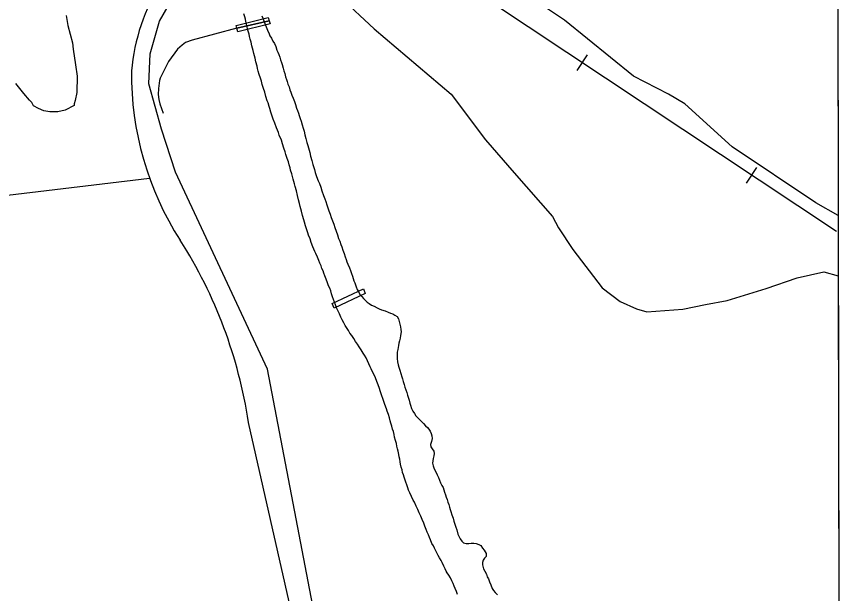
# Model space of a CAD drawing. Extents: x 3297716 to 3335574, y 688621 to 713991.
# Drawn here: x 3332269 to 3333373, y 701872 to 702638 of the extents above; entities that cross this region are included whole.
import ezdxf

# ---------------------------------------------------------------- set-up
doc = ezdxf.new("R2010")
doc.units = 0
for name, color, linetype in [('V-BRDG-OTLN', 7, 'Continuous'), ('V-GRID-FRAM', 7, 'Continuous'), ('V-RAIL-TRAK', 7, 'Continuous'), ('V-ROAD-CNTR', 7, 'Continuous'), ('V-SITE-OTLN', 7, 'Continuous'), ('V-SITE-VEGE', 7, 'Continuous'), ('V-TOPO-SHOR', 7, 'Continuous')]:
    doc.layers.add(name, color=color, linetype=linetype)

msp = doc.modelspace()

# ---------------------------------------------------------------- linework, layer by layer
at = {"layer": 'V-BRDG-OTLN'}
msp.add_line((3332562, 702622.1), (3332604.9, 702631.9), dxfattribs=at)
for points in [[(3332606.1, 702628.1), (3332563.1, 702617.5), (3332562, 702622.1), (3332561.1, 702625.8), (3332603.4, 702636.4), (3332604.9, 702631.9)], [(3332732.1, 702269.9), (3332691.1, 702250.3), (3332688.4, 702256.6), (3332730.1, 702276.1)]]:
    msp.add_lwpolyline(points, close=True, dxfattribs=at)
at = {"layer": 'V-GRID-FRAM'}
msp.add_lwpolyline([(3301838.5, 712184.2), (3333346.2, 712216.3), (3333372.6, 694031.5), (3301849.1, 693999.4), (3301838.5, 712184.2)], dxfattribs=at)
at = {"layer": 'V-RAIL-TRAK'}
for points in [[(3333358.2, 702352.3), (3332642.1, 702827.9), (3331814.8, 703384), (3331789, 703404.2), (3331763.8, 703424.9), (3331738.9, 703446), (3331714.1, 703467.5), (3331689.9, 703489.5), (3331666.2, 703511.9), (3331642.5, 703534.6), (3331619.5, 703557.9), (3331597, 703581.4), (3331574.6, 703605.6), (3331553, 703629.9), (3331531.5, 703654.5), (3331510.5, 703679.8), (3331494.4, 703697.5), (3331462, 703736.2), (3331440.2, 703762.5), (3331427, 703778.8), (3331406.3, 703802.6), (3331388.5, 703826.4), (3331375, 703845.9), (3331373.1, 703848.6)], [(3333358.2, 702352.3), (3332642.1, 702827.9), (3331814.8, 703384)], [(3333013.9, 702565.9), (3333027.7, 702586.8)], [(3333238.8, 702416.6), (3333252.6, 702437.4)]]:
    msp.add_lwpolyline(points, dxfattribs=at)
at = {"layer": 'V-ROAD-CNTR'}
for points in [[(3332604.9, 702631.9), (3332562, 702622.1), (3332502.7, 702606.2), (3332493.5, 702603.1), (3332489.4, 702599.9), (3332483.3, 702594.5), (3332471.2, 702578.1), (3332460, 702555.8), (3332459, 702552.6), (3332458, 702542.1), (3332457.5, 702534.3), (3332458.3, 702527.4), (3332459.6, 702521.9), (3332464.1, 702509.5)], [(3332445.8, 702422.5), (3332257.3, 702400), (3331992.9, 702389.5), (3331650.5, 702377.5), (3331467.6, 702370), (3331005.7, 702359.6), (3330983.6, 702358.7)], [(3332713.7, 701497.6), (3332577.3, 702098.8)]]:
    msp.add_lwpolyline(points, dxfattribs=at)
for centre, radius, start, end in [((3332685.1, 702542.8), 264, 147.8852, 175.0832), ((3332827.9, 702560.5), 405.9, 179.3003, 212.8055), ((3331959, 702005.2), 625.4, 8.6061, 32.4385)]:
    msp.add_arc(centre, radius, start, end, dxfattribs=at)
at = {"layer": 'V-SITE-OTLN'}
for p, q in [((3333359.5, 703087.7), (3333360.5, 702373.6)), ((3332589, 702767.6), (3332744.1, 702621.4)), ((3332459.4, 702631.4), (3332516.4, 702733)), ((3332996.8, 702632.7), (3332957.1, 702659.3)), ((3333088.4, 702558.5), (3332996.8, 702632.7)), ((3332446.7, 702588), (3332459.4, 702631.4)), ((3332744.1, 702621.4), (3332846.7, 702534.5)), ((3332444.9, 702548.5), (3332446.7, 702588)), ((3333135, 702534.6), (3333088.4, 702558.5)), ((3332461.9, 702488.3), (3332444.9, 702548.5)), ((3332846.7, 702534.5), (3332892.3, 702474)), ((3333156.9, 702521.9), (3333135, 702534.6)), ((3333219.7, 702464.7), (3333156.9, 702521.9)), ((3332480.4, 702430.9), (3332461.9, 702488.3)), ((3332892.3, 702474), (3332930, 702430)), ((3333330.6, 702390.4), (3333219.7, 702464.7)), ((3332602.8, 702169.3), (3332480.4, 702430.9)), ((3332930, 702430), (3332981.1, 702372.2)), ((3333360.5, 702373.6), (3333330.6, 702390.4)), ((3332981.1, 702372.2), (3332989.1, 702357.1)), ((3332989.1, 702357.1), (3333007.9, 702328.3)), ((3333007.9, 702328.3), (3333046.8, 702277.5)), ((3333264.8, 702276.4), (3333305.8, 702290.9)), ((3333305.8, 702290.9), (3333341.3, 702298.7)), ((3333341.3, 702298.7), (3333360.6, 702293.4)), ((3333360.6, 702293.4), (3333361.8, 701474.8)), ((3333046.8, 702277.5), (3333071.1, 702259.5)), ((3333212.8, 702260.6), (3333264.8, 702276.4)), ((3333071.1, 702259.5), (3333092.8, 702249.7)), ((3333184.2, 702255.5), (3333212.8, 702260.6)), ((3333092.8, 702249.7), (3333106.4, 702245.5)), ((3333106.4, 702245.5), (3333154.1, 702249)), ((3333154.1, 702249), (3333184.2, 702255.5)), ((3332667.1, 701832.5), (3332602.8, 702169.3))]:
    msp.add_line(p, q, dxfattribs=at)
at = {"layer": 'V-SITE-VEGE'}
msp.add_lwpolyline([(3332335.4, 702638.9), (3332337.4, 702625.9), (3332343.7, 702603), (3332344.7, 702594.4), (3332347.7, 702573.8), (3332349.7, 702558.6), (3332349.4, 702536.9), (3332347.1, 702526.1), (3332346, 702521.8), (3332346, 702519.6), (3332334, 702513.3), (3332324.2, 702511.2), (3332313.4, 702511.3), (3332305.8, 702512.5), (3332298.3, 702515.8), (3332291.8, 702519.2), (3332289.7, 702523.5), (3332286.5, 702526.8), (3332279, 702535.5), (3332268.3, 702548.7)], dxfattribs=at)
at = {"layer": 'V-TOPO-SHOR'}
for points in [[(3332597.3, 702542.2), (3332595.7, 702547.3), (3332594.6, 702551.7), (3332593.1, 702555.8), (3332591.7, 702560.7), (3332590.4, 702565.3), (3332589.3, 702568.5), (3332588.9, 702571.8), (3332587.3, 702577.5), (3332586.2, 702582.4), (3332584.5, 702588.6), (3332583.6, 702592.6), (3332582, 702598.8), (3332580.7, 702603.7), (3332579.8, 702607.6), (3332578.7, 702611.1), (3332578.1, 702614.3), (3332576.9, 702618.2), (3332576.1, 702621.2), (3332575.4, 702624.2), (3332574.5, 702627.7), (3332573.9, 702631.2), (3332573.2, 702634.2), (3332572.3, 702637.4), (3332571.2, 702641.1)], [(3332595.2, 702638.8), (3332596.5, 702635.5), (3332597.8, 702631.8), (3332599.6, 702627), (3332600.7, 702624), (3332602.5, 702619.6), (3332604.6, 702614.9), (3332605.9, 702612.1), (3332607.7, 702608.9), (3332609.8, 702605), (3332611.8, 702601.7), (3332613.6, 702597.8), (3332615.2, 702593.1), (3332616.5, 702590.4), (3332617.6, 702587.1), (3332619, 702583.9), (3332619.9, 702580.2)], [(3332619.9, 702580.2), (3332621, 702576.9), (3332621.9, 702573.9), (3332623.2, 702569.3), (3332624.1, 702565.8), (3332625.4, 702562.1), (3332626.7, 702557.5), (3332627.9, 702554.3), (3332628.5, 702551.3), (3332629.6, 702548), (3332631.2, 702544.3), (3332632.3, 702540.4), (3332633.7, 702537.2), (3332635, 702533.2), (3332636.6, 702529.1), (3332638.4, 702525.1), (3332639.7, 702520.7), (3332641.3, 702516.1), (3332642.6, 702512.9), (3332643.7, 702509.4), (3332644.8, 702506.4), (3332645.9, 702502.2), (3332647.3, 702498.8), (3332648.6, 702494.1), (3332650, 702489.5), (3332651.3, 702485.6), (3332652.4, 702480.5), (3332653.7, 702475.9), (3332654.8, 702470.6), (3332656.2, 702466.4), (3332657, 702463.2), (3332658.6, 702457.1), (3332659.9, 702452.3), (3332661.5, 702446.7), (3332662.8, 702441.2), (3332664.8, 702434.7), (3332666.1, 702430.8), (3332667.7, 702425.5), (3332669.9, 702419.5), (3332671.5, 702415.8), (3332673.3, 702411.1), (3332674.8, 702406.3), (3332676.8, 702400.2), (3332678.6, 702395.6), (3332680, 702392.1), (3332681.3, 702387.5), (3332682.7, 702383.8), (3332684, 702379.9), (3332685.6, 702375.3), (3332687.1, 702370.9), (3332688.7, 702366.5), (3332690.5, 702361.8), (3332692, 702357.4), (3332693.6, 702352.8), (3332695.4, 702347.7), (3332697, 702343.1), (3332698.5, 702339.2), (3332700.1, 702334.8), (3332701.2, 702331.8), (3332702.5, 702327.6), (3332704.6, 702323), (3332705.9, 702318.6), (3332707.2, 702315.1), (3332708.1, 702311.9), (3332709.2, 702308.9), (3332711.3, 702304.2), (3332712.6, 702300.3), (3332714, 702296.6), (3332715.3, 702292.9), (3332716.4, 702289.9), (3332717.3, 702286.9), (3332718.4, 702283.9), (3332720.2, 702278.8), (3332721.8, 702275.3), (3332723.4, 702272.5), (3332725.4, 702268.8), (3332727.7, 702266), (3332729.9, 702263.5), (3332732.5, 702260.9), (3332735, 702258.6), (3332737.7, 702256.5), (3332740.9, 702254.6), (3332744.3, 702252.9), (3332748.2, 702251), (3332751, 702249.6), (3332754.2, 702248.4), (3332758.8, 702246.8), (3332762.7, 702245.3), (3332765.9, 702243.9), (3332769.1, 702242.7), (3332771.9, 702241.1), (3332774.6, 702239.2), (3332776.4, 702236.4), (3332777.5, 702232.7), (3332778.4, 702229.3), (3332779.1, 702225.8), (3332779.5, 702221.9), (3332779.9, 702218.9), (3332779.4, 702214), (3332778.7, 702210.6), (3332777.9, 702206.9)], [(3332764.6, 702104.7), (3332763.3, 702109.1), (3332761.7, 702113.8), (3332760.6, 702116.8), (3332758.6, 702122.6), (3332756.3, 702129), (3332754.1, 702135.3), (3332752.1, 702140.6), (3332751.2, 702143.8), (3332749.4, 702148.7), (3332747.6, 702153.1), (3332745.8, 702158), (3332743.6, 702162.8), (3332742.2, 702165.8), (3332740.4, 702169.8), (3332739.1, 702172.6), (3332737.3, 702176.5), (3332735.5, 702180.4), (3332733.7, 702184.4), (3332731.2, 702188.1), (3332729.8, 702190.9), (3332727.1, 702195), (3332724.4, 702199), (3332722.1, 702202.5), (3332719.4, 702206.2), (3332717.1, 702210.1), (3332714.4, 702214.1), (3332712.1, 702217.3), (3332710.1, 702220.8), (3332707.6, 702224.8), (3332705.8, 702227.5), (3332704, 702231), (3332701.7, 702235), (3332699.9, 702238.7), (3332698.1, 702243.1), (3332696.1, 702247.2), (3332694.3, 702250.7), (3332692.7, 702254.7), (3332691.6, 702258.6), (3332690.3, 702261.8), (3332688.9, 702265.5), (3332687.8, 702269.5), (3332686.5, 702273.4), (3332685.2, 702277.1), (3332683.8, 702279.9), (3332682.2, 702284.3), (3332680.5, 702288.9), (3332678.7, 702293.3), (3332677.5, 702296.8), (3332676.4, 702300), (3332674.8, 702303), (3332673.7, 702306.7), (3332671.9, 702310.4), (3332670.6, 702313.7), (3332668.8, 702318.3), (3332666.8, 702322.9), (3332665.4, 702325.9), (3332663, 702332), (3332660.7, 702337.5), (3332659.2, 702342.6), (3332657.1, 702347.5), (3332656.2, 702350.5), (3332654.9, 702354.6), (3332652.9, 702359.7), (3332651.6, 702364.6), (3332650.7, 702367.6), (3332649.1, 702373.6), (3332647.6, 702379.4), (3332646, 702385.4), (3332645.2, 702389.3), (3332643.8, 702394.4), (3332642.5, 702400.2), (3332641, 702406.2), (3332639.4, 702412.2), (3332638.5, 702415.4), (3332636.8, 702421.7), (3332634.8, 702428.8), (3332633.2, 702433.9), (3332632.5, 702436.9), (3332631.2, 702440.9), (3332630.3, 702444.6), (3332628.8, 702449.2), (3332627, 702454.7), (3332625.9, 702458), (3332624.3, 702463.1), (3332622.5, 702468.6), (3332621, 702473.7), (3332618.3, 702480.2), (3332617.2, 702483.7), (3332614.7, 702489.9), (3332612.5, 702495.9), (3332610.2, 702501.5), (3332608.2, 702506.8), (3332606.9, 702510.7), (3332605.5, 702515.4), (3332604.6, 702518.4), (3332603.3, 702523), (3332602.2, 702526), (3332600.4, 702531.5), (3332598.9, 702537.1), (3332597.3, 702542.2)], [(3332777.9, 702206.9), (3332777.2, 702203.9), (3332776.5, 702200.7), (3332775.5, 702195.7), (3332775, 702192.2), (3332774.7, 702187.8), (3332774.9, 702183.4), (3332775.1, 702179.1), (3332776, 702175.4), (3332777.1, 702171.9), (3332778.4, 702168), (3332779.5, 702163.8), (3332781.1, 702159.4), (3332782, 702156.4), (3332782.9, 702153.2), (3332784.2, 702149), (3332785.1, 702145.5), (3332786.4, 702141.8), (3332787.6, 702138.6), (3332788.7, 702135.1), (3332789.6, 702132.1), (3332790.7, 702128.4), (3332791.5, 702124.5), (3332792.7, 702121.5), (3332794, 702117.3), (3332795.6, 702113.6), (3332797.8, 702110.4), (3332799.4, 702107.6), (3332802.2, 702104.8), (3332804.4, 702102.5), (3332807.6, 702099.7), (3332809.9, 702097.3), (3332812.6, 702094.3), (3332814.9, 702092), (3332817, 702089.6), (3332818.8, 702086.9), (3332820.1, 702083.8), (3332821, 702080.8), (3332821.4, 702077.4), (3332820.2, 702073.5), (3332819.1, 702069.6), (3332819.7, 702066.1), (3332821.3, 702063.6), (3332823.3, 702060.5), (3332824, 702057.5), (3332823.7, 702054.5), (3332822.8, 702050.6), (3332822.3, 702047.6), (3332821.8, 702044.4), (3332822.4, 702041), (3332823.8, 702037), (3332826, 702033.3), (3332827.8, 702029.1), (3332829.6, 702025.7), (3332831.2, 702022.2), (3332832.3, 702018.7), (3332834.3, 702015), (3332835.7, 702012.2), (3332836.6, 702009), (3332837.7, 702006), (3332838.8, 702002.7), (3332839.9, 701999.5), (3332841.1, 701996.3), (3332842.2, 701993), (3332843.3, 701989.6), (3332844.4, 701986.3), (3332845.3, 701983.3), (3332846.2, 701980.3), (3332847.5, 701975.9), (3332849.1, 701971.7), (3332850.2, 701967.8), (3332851.5, 701963.7), (3332852.9, 701959.7), (3332854, 701956), (3332855.5, 701950.5), (3332857.1, 701947), (3332858.5, 701944.2), (3332860.5, 701941.2), (3332863, 701938.9), (3332866.2, 701937.9), (3332869.9, 701937.9), (3332873.1, 701938.5), (3332876.4, 701938.5), (3332879.6, 701937.8), (3332883.3, 701936.8), (3332886, 701935.2), (3332888.3, 701931.9), (3332890.3, 701928.9), (3332892.8, 701924.7), (3332893, 701920.8), (3332890.9, 701918.5), (3332888.8, 701915.8), (3332888.3, 701912.8), (3332888.3, 701909.6), (3332889.6, 701904.5), (3332891.2, 701901.2), (3332893.2, 701897.3), (3332894.5, 701893.8), (3332895.9, 701890.8), (3332897.5, 701886.9), (3332899, 701882.9)], [(3332854.9, 701870.3), (3332853.5, 701874), (3332852, 701878.2), (3332850.6, 701881.4), (3332849, 701884.6), (3332847.2, 701888.3), (3332845.4, 701892.3), (3332843.2, 701896), (3332841.4, 701898.8), (3332839.8, 701901.3), (3332838.4, 701904.1), (3332836.8, 701907.8), (3332834.6, 701912.5), (3332833, 701915.2), (3332831, 701918.9), (3332829.4, 701922), (3332827.6, 701925.4), (3332825.6, 701929.1), (3332824.2, 701931.9), (3332822.9, 701934.9), (3332821, 701938), (3332819, 701942.8), (3332817.7, 701945.8), (3332816.3, 701949.5), (3332814.8, 701953), (3332813.4, 701956.7), (3332811.6, 701960.9), (3332810.1, 701965), (3332808, 701969.7), (3332806, 701974.1), (3332804.2, 701978.5), (3332802.4, 701982.9), (3332799.9, 701987.7), (3332797.7, 701992.6), (3332796.1, 701995.4), (3332793.9, 702000.2), (3332791.6, 702005.1), (3332790, 702008.8), (3332788.9, 702011.8), (3332787.6, 702016), (3332786.2, 702019.5), (3332785.1, 702023.2), (3332784, 702026.2), (3332783.1, 702029.2), (3332782, 702032.4), (3332781.3, 702035.7), (3332780.2, 702039.1), (3332779.1, 702043.5), (3332778.7, 702046.5), (3332778.3, 702049.7), (3332777.4, 702053), (3332777, 702056.2), (3332776.1, 702060.4), (3332775.2, 702063.6), (3332774.5, 702067.1), (3332773.7, 702070.8), (3332772.6, 702074.5), (3332771.2, 702079.1), (3332770.6, 702082.8), (3332769.7, 702086.5), (3332768.8, 702089.9), (3332767.7, 702093.6), (3332766.6, 702097.8), (3332765.7, 702101), (3332764.6, 702104.7)], [(3332899, 701882.9), (3332901, 701878.1), (3332902.6, 701875.5), (3332904.9, 701872.7), (3332908.1, 701869.7)]]:
    msp.add_lwpolyline(points, dxfattribs=at)

doc.saveas('drawing.dxf')
